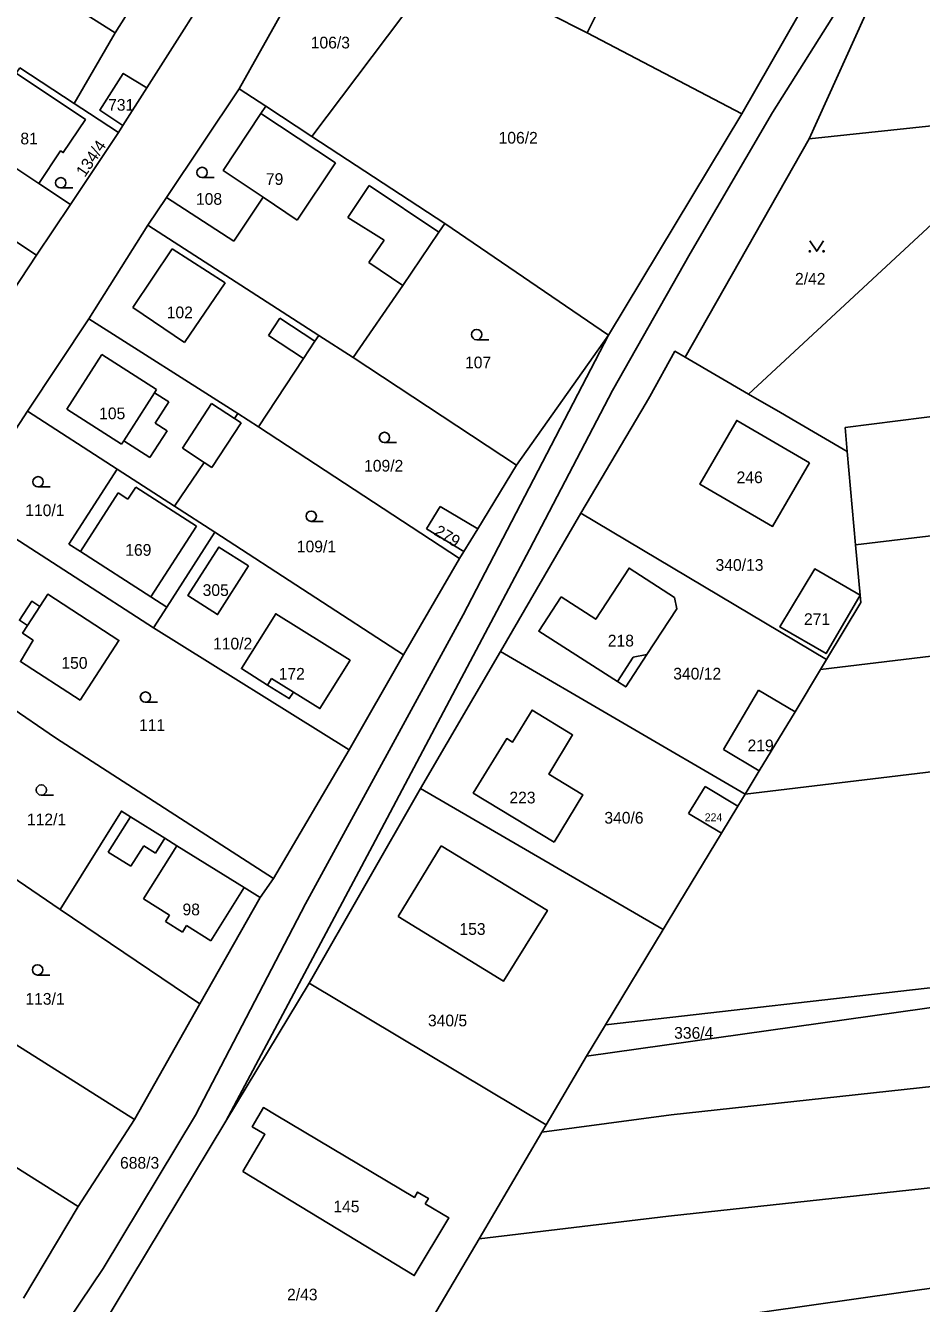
# Model space of a CAD drawing. Extents: x -7483133 to -743169, y -11317770 to -1127091.
# Drawn here: x -746238.8 to -746108.8, y -1131825.9 to -1131640.4 of the extents above; entities that cross this region are included whole.
import ezdxf

# ---------------------------------------------------------------- set-up
doc = ezdxf.new("R2010")
doc.units = 0
for name, color, linetype in [('Hranice parcel', 7, 'Continuous'), ('Parcelní čísla', 7, 'Continuous'), ('Vnitřní kresba', 7, 'Continuous'), ('Značky kultur', 7, 'Continuous')]:
    doc.layers.add(name, color=color, linetype=linetype)

msp = doc.modelspace()

# ---------------------------------------------------------------- linework, layer by layer
at = {"layer": 'Hranice parcel'}
for p, q in [((-746112.88, -1131629.7), (-746125.11, -1131656.77)), ((-746178.11, -1131631.02), (-746197.29, -1131656.44)), ((-746134.91, -1131653.16), (-746126.56, -1131638.66)), ((-746225.82, -1131641.41), (-746231.78, -1131651.66)), ((-746231.78, -1131651.66), (-746239.66, -1131646.47)), ((-746221.25, -1131649.38), (-746224.73, -1131654.87)), ((-746207.82, -1131649.53), (-746218.4, -1131665.32)), ((-746207.82, -1131649.53), (-746203.97, -1131652.06)), ((-746203.97, -1131652.06), (-746204.68, -1131653.13)), ((-746197.29, -1131656.44), (-746203.97, -1131652.06)), ((-746154.22, -1131685.29), (-746134.91, -1131653.16)), ((-746125.11, -1131656.77), (-746090.01, -1131653.11)), ((-746232.33, -1131666.33), (-746225.37, -1131655.87)), ((-746225.37, -1131655.87), (-746224.73, -1131654.87)), ((-746178.01, -1131669.1), (-746197.29, -1131656.44)), ((-746125.11, -1131656.77), (-746143.09, -1131688.51)), ((-746254.86, -1131661.98), (-746237.23, -1131673.69)), ((-746218.4, -1131665.32), (-746221.07, -1131669.31)), ((-746208.6, -1131671.63), (-746218.4, -1131665.32)), ((-746237.23, -1131673.69), (-746232.33, -1131666.33)), ((-746133.92, -1131693.84), (-746104.37, -1131666.43)), ((-746221.07, -1131669.31), (-746229.64, -1131682.94)), ((-746221.07, -1131669.31), (-746196.29, -1131685.32)), ((-746178.84, -1131670.33), (-746178.01, -1131669.1)), ((-746178.01, -1131669.1), (-746154.22, -1131685.29)), ((-746184.1, -1131678.09), (-746178.84, -1131670.33)), ((-746248.85, -1131691.18), (-746237.23, -1131673.69)), ((-746191.3, -1131688.55), (-746184.1, -1131678.09)), ((-746229.64, -1131682.94), (-746238.54, -1131696.32)), ((-746229.64, -1131682.94), (-746208.05, -1131696.69)), ((-746198.48, -1131688.67), (-746196.84, -1131686.16)), ((-746196.84, -1131686.16), (-746196.29, -1131685.32)), ((-746196.29, -1131685.32), (-746191.3, -1131688.55)), ((-746167.6, -1131704.18), (-746154.22, -1131685.29)), ((-746012.9, -1131685.16), (-746119.9, -1131698.71)), ((-746205.01, -1131698.62), (-746198.48, -1131688.67)), ((-746191.3, -1131688.55), (-746167.6, -1131704.18)), ((-746133.92, -1131693.84), (-746143.09, -1131688.51)), ((-746238.54, -1131696.32), (-746247.57, -1131710.13)), ((-746238.54, -1131696.32), (-746225.54, -1131704.73)), ((-746208.05, -1131696.69), (-746205.01, -1131698.62)), ((-746211.79, -1131704.5), (-746207.53, -1131698.01)), ((-746175.84, -1131717.7), (-746205.01, -1131698.62)), ((-746119.9, -1131698.71), (-746119.59, -1131702.16)), ((-746118.38, -1131715.73), (-746119.59, -1131702.16)), ((-746225.54, -1131704.73), (-746232.57, -1131715.63)), ((-746225.54, -1131704.73), (-746217.23, -1131710.1)), ((-746173.21, -1131713.39), (-746167.6, -1131704.18)), ((-746247.57, -1131710.13), (-746220.28, -1131727.78)), ((-746211.35, -1131713.91), (-746217.23, -1131710.1)), ((-746180.67, -1131713.43), (-746178.65, -1131710.15)), ((-746178.65, -1131710.15), (-746173.21, -1131713.39)), ((-746158.27, -1131711.14), (-746169.89, -1131731.23)), ((-746158.27, -1131711.14), (-746122.58, -1131732.37)), ((-746211.35, -1131713.91), (-746218.35, -1131724.78)), ((-746183.97, -1131731.72), (-746211.35, -1131713.91)), ((-746175.23, -1131716.7), (-746180.67, -1131713.43)), ((-746173.21, -1131713.39), (-746175.23, -1131716.7)), ((-746118.38, -1131715.73), (-746117.73, -1131723.06)), ((-746183.97, -1131731.72), (-746175.84, -1131717.7)), ((-746175.84, -1131717.7), (-746175.23, -1131716.7)), ((-746009.74, -1131720.07), (-746123.47, -1131733.84)), ((-746220.68, -1131723.28), (-746218.35, -1131724.78)), ((-746218.35, -1131724.78), (-746220.28, -1131727.78)), ((-746220.28, -1131727.78), (-746191.89, -1131745.5)), ((-746191.89, -1131745.5), (-746183.97, -1131731.72)), ((-746169.89, -1131731.23), (-746181.5, -1131751.09)), ((-746134.41, -1131751.93), (-746169.89, -1131731.23)), ((-746123.47, -1131733.84), (-746122.58, -1131732.37)), ((-746123.47, -1131733.84), (-746127.17, -1131739.96)), ((-746132.45, -1131736.84), (-746137.57, -1131745.44)), ((-746134.41, -1131751.93), (-746008.22, -1131736.82)), ((-746127.17, -1131739.96), (-746132.45, -1131736.84)), ((-746132.37, -1131748.55), (-746127.17, -1131739.96)), ((-746202.88, -1131764.19), (-746191.89, -1131745.5)), ((-746137.57, -1131745.44), (-746132.37, -1131748.55)), ((-746132.37, -1131748.55), (-746134.41, -1131751.93)), ((-746181.5, -1131751.09), (-746197.7, -1131779.34)), ((-746146.31, -1131771.57), (-746181.5, -1131751.09)), ((-746140.23, -1131750.83), (-746142.61, -1131754.73)), ((-746135.47, -1131753.68), (-746140.23, -1131750.83)), ((-746134.41, -1131751.93), (-746135.47, -1131753.68)), ((-746142.61, -1131754.73), (-746137.83, -1131757.57)), ((-746137.83, -1131757.57), (-746135.47, -1131753.68)), ((-746247.71, -1131759.28), (-746233.81, -1131768.65)), ((-746178.52, -1131759.43), (-746184.77, -1131769.7)), ((-746204.77, -1131766.94), (-746207.1, -1131765.49)), ((-746204.77, -1131766.94), (-746202.88, -1131764.19)), ((-746213.53, -1131782.34), (-746204.77, -1131766.94)), ((-746233.81, -1131768.65), (-746213.53, -1131782.34)), ((-746157.45, -1131789.98), (-746005.35, -1131768.4)), ((-746154.67, -1131785.39), (-746005.35, -1131768.4)), ((-746146.31, -1131771.57), (-746154.67, -1131785.39)), ((-746256.85, -1131777.8), (-746223.05, -1131799.15)), ((-746197.7, -1131779.34), (-746209.77, -1131799.39)), ((-746163.29, -1131799.92), (-746197.7, -1131779.34)), ((-746223.05, -1131799.15), (-746213.53, -1131782.34)), ((-746157.45, -1131789.98), (-746154.67, -1131785.39)), ((-746163.29, -1131799.92), (-746157.45, -1131789.98)), ((-746264.99, -1131790.48), (-746231.2, -1131811.77)), ((-746231.2, -1131811.77), (-746223.05, -1131799.15)), ((-746209.77, -1131799.39), (-746228.3, -1131830.15)), ((-746173.02, -1131816.46), (-746163.91, -1131800.98)), ((-746163.91, -1131800.98), (-746163.29, -1131799.92)), ((-746231.2, -1131811.77), (-746239.12, -1131825.11)), ((-746182.24, -1131832.12), (-746173.02, -1131816.46))]:
    msp.add_line(p, q, dxfattribs=at)
for points in [[(-746221.25, -1131649.38), (-746209.49, -1131630.87), (-746190.58, -1131600.07), (-746179.04, -1131577.6), (-746173.33, -1131568.01)], [(-746196.48, -1131579.32), (-746203.74, -1131591.04), (-746207.17, -1131588.88), (-746236.19, -1131634.81), (-746225.82, -1131641.41)], [(-746225.82, -1131641.41), (-746196.77, -1131595.45), (-746188.95, -1131583.07)], [(-746209.77, -1131799.39), (-746188.47, -1131759.43), (-746165.71, -1131716.39), (-746153.65, -1131693.34), (-746142.41, -1131673.43), (-746130.42, -1131652.96), (-746119.1, -1131634.98), (-746122.9, -1131621.67)], [(-746192.62, -1131623.6), (-746200.96, -1131637.27), (-746207.82, -1131649.53)], [(-746178.11, -1131631.02), (-746174.04, -1131632.93), (-746157.34, -1131641.42), (-746134.91, -1131653.16)], [(-746232.33, -1131666.33), (-746236.91, -1131663.29), (-746233.75, -1131658.54), (-746233.36, -1131658.8), (-746230.15, -1131654.01), (-746240.2, -1131647.27), (-746239.66, -1131646.47)], [(-746224.73, -1131654.87), (-746228.08, -1131652.63), (-746224.65, -1131647.29), (-746221.25, -1131649.38)], [(-746231.78, -1131651.66), (-746229.55, -1131653.12), (-746225.37, -1131655.87)], [(-746204.68, -1131653.13), (-746210.15, -1131661.38), (-746204.34, -1131665.28), (-746208.6, -1131671.63)], [(-746154.22, -1131685.29), (-746175.35, -1131725.88), (-746198.19, -1131767.85), (-746214.17, -1131798.54), (-746227.58, -1131820.8), (-746249.27, -1131852.92), (-746268.11, -1131879.9), (-746296.61, -1131921.49), (-746301.25, -1131926.61)], [(-746143.09, -1131688.51), (-746144.59, -1131687.64), (-746148.26, -1131694.19), (-746148.79, -1131695.13), (-746158.27, -1131711.14)], [(-746119.59, -1131702.16), (-746127.06, -1131697.82), (-746129.27, -1131696.54), (-746133.92, -1131693.84)], [(-746207.53, -1131698.01), (-746208.52, -1131697.37), (-746208.05, -1131696.69)], [(-746125.05, -1131703.81), (-746130.42, -1131713.06), (-746140.98, -1131706.93), (-746135.62, -1131697.67), (-746125.05, -1131703.81)], [(-746217.23, -1131710.1), (-746212.9, -1131703.77), (-746211.79, -1131704.5)], [(-746011.28, -1131703.02), (-746082.88, -1131711.52), (-746090.83, -1131712.46), (-746118.38, -1131715.73)], [(-746232.57, -1131715.63), (-746230.88, -1131716.72), (-746220.68, -1131723.28)], [(-746206.49, -1131718.76), (-746210.97, -1131725.86), (-746215.29, -1131723.08), (-746210.77, -1131716.05), (-746206.49, -1131718.76)], [(-746161.12, -1131723.26), (-746164.36, -1131728.28), (-746152.94, -1131735.58), (-746151.74, -1131736.35), (-746148.66, -1131731.66), (-746144.31, -1131725.02), (-746144.66, -1131723.4), (-746151.26, -1131719.11), (-746156.08, -1131726.53), (-746161.12, -1131723.26)], [(-746117.73, -1131723.06), (-746122.65, -1131731.51), (-746129.35, -1131727.65), (-746124.3, -1131719.23), (-746117.73, -1131723.06)], [(-746230.93, -1131738.3), (-746225.29, -1131729.6), (-746235.61, -1131722.9), (-746236.77, -1131724.69), (-746237.95, -1131723.93), (-746239.73, -1131726.67), (-746238.56, -1131727.43), (-746239.28, -1131728.55), (-746237.75, -1131729.59), (-746239.58, -1131732.69), (-746230.93, -1131738.3)], [(-746117.73, -1131723.06), (-746117.64, -1131724.09), (-746122.58, -1131732.37)], [(-746199.96, -1131737.11), (-746200.56, -1131738.06), (-746203.72, -1131736.08), (-746207.52, -1131733.7), (-746202.54, -1131725.73), (-746191.73, -1131732.48), (-746196.12, -1131739.51), (-746199.96, -1131737.11)], [(-746241.4, -1131739.01), (-746234.47, -1131743.75), (-746202.88, -1131764.19)], [(-746162.14, -1131758.91), (-746157.95, -1131752.03), (-746162.91, -1131749), (-746159.44, -1131743.32), (-746165.34, -1131739.72), (-746168.15, -1131744.36), (-746169.01, -1131743.85), (-746173.86, -1131751.77), (-746162.14, -1131758.91)], [(-746223.6, -1131755.22), (-746224.93, -1131754.39), (-746233.81, -1131768.65)], [(-746207.1, -1131765.49), (-746216.88, -1131759.41), (-746218.64, -1131758.31), (-746223.6, -1131755.22)], [(-746137.83, -1131757.57), (-746144.01, -1131767.78), (-746146.31, -1131771.57)], [(-746184.77, -1131769.7), (-746169.46, -1131779.05), (-746163.11, -1131768.8), (-746178.52, -1131759.43)], [(-745872.82, -1131767.1), (-745913.22, -1131772.23), (-746038.67, -1131786.65), (-746091.32, -1131792.64), (-746145.12, -1131798.49), (-746163.91, -1131800.98)], [(-746173.02, -1131816.46), (-746145.54, -1131813.2), (-746104.87, -1131808.78), (-746061.62, -1131803.78), (-746009.82, -1131797.07), (-745872.32, -1131782.29)], [(-746180.84, -1131811.4), (-746180.38, -1131810.62), (-746181.95, -1131809.69), (-746182.41, -1131810.46), (-746202.46, -1131798.53), (-746204.31, -1131797.43), (-746205.95, -1131800.2), (-746204.11, -1131801.3), (-746207.33, -1131806.71)], [(-746182.24, -1131832.12), (-746144.56, -1131828.9), (-746105.32, -1131823.34), (-745952.05, -1131805.35), (-745871.83, -1131797.13)], [(-746207.33, -1131806.71), (-746182.44, -1131821.82), (-746177.39, -1131813.45), (-746180.84, -1131811.4)]]:
    msp.add_lwpolyline(points, dxfattribs=at)
at = {"layer": 'Vnitřní kresba'}
for p, q in [((-746155.06, -1131636.85), (-746157.34, -1131641.42)), ((-746193.87, -1131660.27), (-746204.68, -1131653.13)), ((-746236.91, -1131663.29), (-746244.15, -1131658.48)), ((-746199.42, -1131668.58), (-746193.87, -1131660.27)), ((-746188.96, -1131663.55), (-746192.08, -1131668.2)), ((-746178.84, -1131670.33), (-746188.96, -1131663.55)), ((-746204.34, -1131665.28), (-746199.42, -1131668.58)), ((-746192.08, -1131668.2), (-746186.79, -1131671.5)), ((-746217.55, -1131672.77), (-746223.27, -1131681.3)), ((-746209.89, -1131677.72), (-746217.55, -1131672.77)), ((-746186.79, -1131671.5), (-746189, -1131674.77)), ((-746189, -1131674.77), (-746184.1, -1131678.09)), ((-746209.89, -1131677.72), (-746215.75, -1131686.34)), ((-746215.75, -1131686.34), (-746223.27, -1131681.3)), ((-746201.94, -1131682.81), (-746203.59, -1131685.32)), ((-746196.84, -1131686.16), (-746201.94, -1131682.81)), ((-746203.59, -1131685.32), (-746198.48, -1131688.67)), ((-746232.86, -1131696.03), (-746227.77, -1131688.09)), ((-746227.77, -1131688.09), (-746219.83, -1131693.18)), ((-746220.13, -1131693.65), (-746224.59, -1131700.61)), ((-746219.83, -1131693.18), (-746220.13, -1131693.65)), ((-746220.13, -1131693.65), (-746218.05, -1131694.98)), ((-746218.05, -1131694.98), (-746220.04, -1131698.08)), ((-746216.08, -1131701.68), (-746211.84, -1131695.22)), ((-746211.84, -1131695.22), (-746208.52, -1131697.37)), ((-746224.92, -1131701.12), (-746232.86, -1131696.03)), ((-746218.3, -1131699.2), (-746220.81, -1131703.03)), ((-746220.04, -1131698.08), (-746218.3, -1131699.2)), ((-746224.92, -1131701.12), (-746224.59, -1131700.61)), ((-746220.81, -1131703.03), (-746224.59, -1131700.61)), ((-746212.9, -1131703.77), (-746216.08, -1131701.68)), ((-746230.88, -1131716.72), (-746225.39, -1131708.18)), ((-746225.39, -1131708.18), (-746223.99, -1131709.08)), ((-746223.99, -1131709.08), (-746222.85, -1131707.37)), ((-746222.85, -1131707.37), (-746214.04, -1131713.03)), ((-746214.04, -1131713.03), (-746220.68, -1131723.28)), ((-746236.77, -1131724.69), (-746238.56, -1131727.43)), ((-746152.94, -1131735.58), (-746150.67, -1131732.02)), ((-746150.67, -1131732.02), (-746148.66, -1131731.66)), ((-746203.13, -1131735.12), (-746203.72, -1131736.08)), ((-746199.96, -1131737.11), (-746203.13, -1131735.12)), ((-746223.6, -1131755.22), (-746226.83, -1131760.34)), ((-746219.99, -1131760.48), (-746218.64, -1131758.31)), ((-746226.83, -1131760.34), (-746223.56, -1131762.38)), ((-746223.56, -1131762.38), (-746221.68, -1131759.43)), ((-746216.88, -1131759.41), (-746221.71, -1131767.14)), ((-746221.68, -1131759.43), (-746219.99, -1131760.48)), ((-746211.93, -1131773.21), (-746207.1, -1131765.49)), ((-746221.71, -1131767.14), (-746217.93, -1131769.49)), ((-746217.93, -1131769.49), (-746218.51, -1131770.42)), ((-746218.51, -1131770.42), (-746216.05, -1131771.94)), ((-746216.05, -1131771.94), (-746215.47, -1131771.01)), ((-746215.47, -1131771.01), (-746211.93, -1131773.21))]:
    msp.add_line(p, q, dxfattribs=at)
at = {"layer": 'Značky kultur'}
for p, q in [((-746233.74, -1131663.93), (-746231.99, -1131663.93)), ((-746213.23, -1131662.43), (-746211.48, -1131662.43)), ((-746173.37, -1131685.96), (-746171.62, -1131685.96)), ((-746186.75, -1131700.89), (-746185, -1131700.89)), ((-746237.02, -1131707.33), (-746235.27, -1131707.33)), ((-746197.38, -1131712.32), (-746195.63, -1131712.32)), ((-746221.44, -1131738.59), (-746219.69, -1131738.59)), ((-746236.55, -1131752.07), (-746234.8, -1131752.07)), ((-746237.09, -1131778.18), (-746235.34, -1131778.18))]:
    msp.add_line(p, q, dxfattribs=at)
msp.add_lwpolyline([(-746125.02, -1131671.61), (-746124.02, -1131673.11), (-746123.02, -1131671.61)], dxfattribs=at)
for centre, radius in [((-746213.23, -1131661.68), 0.75), ((-746233.74, -1131663.18), 0.75), ((-746125.02, -1131673.11), 0.1), ((-746123.02, -1131673.11), 0.1), ((-746173.37, -1131685.21), 0.75), ((-746186.75, -1131700.14), 0.75), ((-746237.02, -1131706.58), 0.75), ((-746197.38, -1131711.57), 0.75), ((-746221.44, -1131737.84), 0.75), ((-746236.55, -1131751.32), 0.75), ((-746237.09, -1131777.43), 0.75)]:
    msp.add_circle(centre, radius, dxfattribs=at)

# ---------------------------------------------------------------- texts
at = {"layer": 'Parcelní čísla'}
for s, height, p in [('106/3', 1.7, (-746197.45, -1131643.67)), ('731', 1.7, (-746226.86, -1131652.71)), ('81', 1.7, (-746239.59, -1131657.6)), ('106/2', 1.7, (-746170.19, -1131657.49)), ('79', 1.7, (-746203.96, -1131663.48)), ('108', 1.7, (-746214.11, -1131666.37)), ('2/42', 1.7, (-746127.17, -1131677.96)), ('102', 1.7, (-746218.35, -1131682.84)), ('107', 1.7, (-746175.06, -1131690.11)), ('105', 1.7, (-746228.16, -1131697.5)), ('109/2', 1.7, (-746189.71, -1131705.1)), ('246', 1.7, (-746135.65, -1131706.78)), ('110/1', 1.7, (-746238.88, -1131711.56)), ('169', 1.7, (-746224.37, -1131717.32)), ('109/1', 1.7, (-746199.47, -1131716.82)), ('340/13', 1.7, (-746138.7, -1131719.5)), ('305', 1.7, (-746213.14, -1131723.15)), ('271', 1.7, (-746125.87, -1131727.37)), ('218', 1.7, (-746154.34, -1131730.49)), ('110/2', 1.7, (-746211.63, -1131730.92)), ('150', 1.7, (-746233.64, -1131733.72)), ('172', 1.7, (-746202.1, -1131735.3)), ('340/12', 1.7, (-746144.84, -1131735.28)), ('111', 1.7, (-746222.37, -1131742.74)), ('219', 1.7, (-746134.06, -1131745.7)), ('223', 1.7, (-746168.62, -1131753.27)), ('112/1', 1.7, (-746238.64, -1131756.45)), ('340/6', 1.7, (-746154.84, -1131756.2)), ('224', 1.14, (-746140.27, -1131755.85)), ('98', 1.7, (-746216.06, -1131769.51)), ('153', 1.7, (-746175.87, -1131772.35)), ('113/1', 1.7, (-746238.86, -1131782.49)), ('340/5', 1.7, (-746180.44, -1131785.63)), ('336/4', 1.7, (-746144.71, -1131787.43)), ('688/3', 1.7, (-746225.13, -1131806.29)), ('145', 1.7, (-746194.17, -1131812.63)), ('2/43', 1.7, (-746200.89, -1131825.41))]:
    msp.add_text(s, height=height, dxfattribs=at).set_placement(p)
for s, rotation, p in [('134/4', 56, (-746230.23, -1131662.46)), ('279', 329, (-746179.68, -1131714.2))]:
    msp.add_text(s, height=1.7, rotation=rotation, dxfattribs=at).set_placement(p)

doc.saveas('drawing.dxf')
